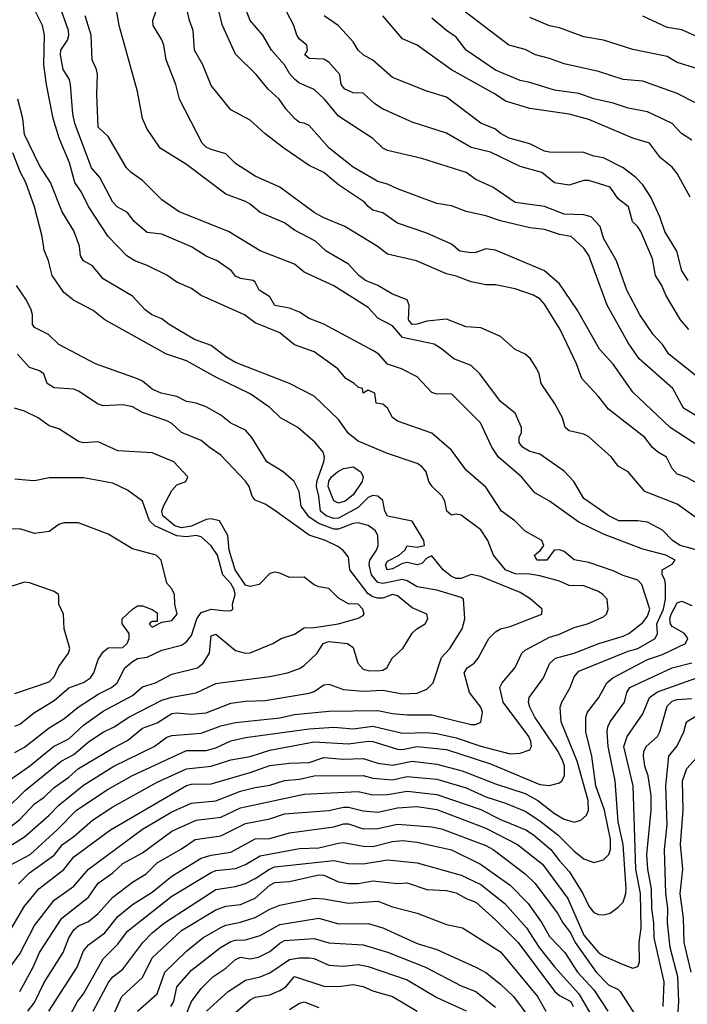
# Model space of a CAD drawing. Header units: metres. Extents: x -46681 to -43747, y -240911 to -237677.
# Tile 724 of 1056: x -46148 to -46080, y -238139 to -238038. Entities that reach past the tile are written whole.
import ezdxf

# ---------------------------------------------------------------- set-up
doc = ezdxf.new("R2010")
doc.units = ezdxf.units.M
doc.layers.add('CONTOUR_INDEX', color=1, linetype='Continuous')
doc.layers.add('CONTOUR_INTER', color=3, linetype='Continuous')

msp = doc.modelspace()

# ---------------------------------------------------------------- linework, layer by layer
at = {"layer": 'CONTOUR_INDEX'}
for points, elevation in [([(-46078.1, -238082.42), (-46081.8, -238080.02), (-46085.6, -238076.4), (-46087.6, -238073.55), (-46089, -238072.02), (-46091.27, -238068.02), (-46093.1, -238065.35), (-46094.6, -238064.04), (-46099.6, -238061.94), (-46100.6, -238061.8), (-46101.6, -238062.17), (-46102.1, -238062.21), (-46103.24, -238062.02), (-46104.1, -238061.32), (-46106.6, -238060.18), (-46109.6, -238059.16), (-46111.1, -238058.12), (-46112.1, -238057.85), (-46112.6, -238057.49), (-46112.96, -238057.02), (-46115.6, -238055.27), (-46117.11, -238054.02), (-46118.6, -238053.28), (-46121.17, -238051.52), (-46123.1, -238050.07), (-46124.6, -238048.69), (-46126.6, -238047.61), (-46128.6, -238045.14), (-46129.44, -238043.02), (-46130.27, -238041.52), (-46130.41, -238039.52), (-46130.8, -238038.52), (-46131.13, -238037.02)], 95), ([(-46148.23, -238126.52), (-46147.1, -238125.41), (-46144.6, -238123.6), (-46143.74, -238122.52), (-46142.6, -238121.71), (-46140.69, -238120.02), (-46138.6, -238118.69), (-46134.1, -238116.15), (-46131.1, -238114.81), (-46128.6, -238114.54), (-46126.6, -238113.87), (-46124.6, -238113.56), (-46122.6, -238112.89), (-46118.1, -238112.06), (-46114.6, -238112.24), (-46112.6, -238111.97), (-46112.1, -238112), (-46109.6, -238112.8), (-46109.1, -238112.84), (-46107.6, -238112.52), (-46104.6, -238112.82), (-46100.1, -238114.31), (-46095.1, -238116.41), (-46094.1, -238116.5), (-46093.1, -238116.23), (-46092.84, -238116.02), (-46092.58, -238115.52), (-46092.57, -238114.52), (-46092.73, -238114.02), (-46093.21, -238113.02), (-46095.61, -238109.52), (-46096.12, -238108.52), (-46096.26, -238108.02), (-46096.18, -238107.52), (-46094.73, -238105.52), (-46094.06, -238104.02), (-46093.48, -238103.52), (-46091.6, -238103.01), (-46089.06, -238102.02), (-46086.6, -238101.28), (-46086.02, -238101.02), (-46084.6, -238099.9), (-46084.1, -238099.24), (-46083.88, -238098.52), (-46084.68, -238096.02), (-46085.1, -238095.58), (-46086.6, -238095.1), (-46087.6, -238094.63), (-46090.1, -238093.77), (-46091.6, -238093.48), (-46092.6, -238092.63), (-46093.1, -238092.49), (-46093.64, -238092.52), (-46094.39, -238093.52), (-46095.39, -238093.52), (-46095.62, -238093.02), (-46095.01, -238092.52), (-46094.69, -238092.02), (-46094.9, -238091.52), (-46096.6, -238090.57), (-46097.62, -238089.52), (-46099.01, -238088.52), (-46100.6, -238086.08), (-46102.6, -238084.37), (-46104.1, -238082.3), (-46106.1, -238080.57), (-46109.6, -238079.36), (-46110.1, -238078.98), (-46110.63, -238078.02), (-46111.1, -238077.64), (-46111.76, -238077.52), (-46111.9, -238076.52), (-46112.6, -238076.19), (-46113.1, -238076.49), (-46113.16, -238076.02), (-46113.6, -238075.9), (-46114, -238075.52), (-46114.87, -238075.02), (-46115.68, -238074.02), (-46118.1, -238072.28), (-46120.1, -238071.57), (-46121.6, -238070.37), (-46124.1, -238069.35), (-46125.18, -238068.52), (-46129.6, -238066.56), (-46130.6, -238065.85), (-46132.1, -238065.2), (-46133.1, -238064.47), (-46135.1, -238063.49), (-46136.36, -238063.02), (-46137.19, -238062.52), (-46139.08, -238060.52), (-46141.1, -238057.48), (-46141.82, -238056.02), (-46142.49, -238055.02), (-46143.04, -238053.02), (-46144.07, -238050.52), (-46144.7, -238048.52), (-46145.38, -238045.02), (-46145.63, -238043.02), (-46145.59, -238040.02), (-46145.79, -238039.02), (-46146.52, -238037.52)], 90), ([(-46079.76, -238056.52), (-46081.1, -238054.11), (-46081.6, -238053.46), (-46082.78, -238052.52), (-46083.91, -238051.02), (-46085.6, -238050.52), (-46090.1, -238048.6), (-46092.1, -238048.05), (-46096.1, -238047.5), (-46098.6, -238046.74), (-46099.65, -238046.02), (-46104.1, -238043.53), (-46107.6, -238041.03), (-46109.1, -238040.37), (-46111.1, -238038.04)], 100), ([(-46149.1, -238115.92), (-46147.12, -238114.52), (-46144.65, -238112.52), (-46143.1, -238111.74), (-46141.6, -238110.36), (-46139.6, -238108.94), (-46136.6, -238107.33), (-46135.6, -238106.44), (-46134.26, -238106.02), (-46132.6, -238105.14), (-46129.99, -238104.52), (-46129.42, -238104.02), (-46128.77, -238103.02), (-46128.6, -238101.23), (-46128.1, -238101.08), (-46126.1, -238102.73), (-46125.1, -238103), (-46124.6, -238102.98), (-46122.3, -238102.02), (-46121.47, -238101.52), (-46120.1, -238101.06), (-46119.1, -238100.43), (-46118.1, -238100.4), (-46115.6, -238100.01), (-46113.6, -238099.44), (-46113.1, -238099.17), (-46113.01, -238099.02), (-46113.12, -238098.52), (-46113.6, -238098.03), (-46114.6, -238097.98), (-46115.6, -238097.4), (-46116.6, -238096.43), (-46117.6, -238096.25), (-46118.1, -238096.03), (-46119.1, -238095.26), (-46120.6, -238095.31), (-46121.6, -238094.85), (-46122.1, -238094.76), (-46122.6, -238094.9), (-46123.68, -238096.02), (-46124.6, -238096.23), (-46125.1, -238096.07), (-46126.15, -238094.52), (-46126.77, -238092.52), (-46126.89, -238091.02), (-46127.73, -238089.52), (-46128.6, -238089.3), (-46129.1, -238089.37), (-46130.6, -238090.08), (-46131.6, -238090.23), (-46132.29, -238090.02), (-46133.5, -238089.02), (-46133.6, -238088.52), (-46133.44, -238088.02), (-46132.6, -238086.42), (-46132.1, -238085.85), (-46131.17, -238085.52), (-46130.95, -238085.02), (-46132.4, -238083.52), (-46134.6, -238082.58), (-46138.1, -238082.4), (-46140.1, -238081.47), (-46141.6, -238081.56), (-46142.1, -238081.42), (-46144.1, -238080.13), (-46145.1, -238079.83), (-46146.23, -238079.02), (-46147.6, -238078.34), (-46148.64, -238078.02)], 85), ([(-46082.53, -238139.02), (-46082.4, -238136.52), (-46083.44, -238132.02), (-46083.46, -238130.52), (-46083.68, -238129.02), (-46083.69, -238127.02), (-46084.07, -238125.02), (-46084.18, -238123.52), (-46083.75, -238119.02), (-46083.75, -238117.52), (-46084.04, -238115.52), (-46084.37, -238114.52), (-46084.52, -238113.52), (-46084.48, -238113.02), (-46084.24, -238112.52), (-46083.11, -238111.52), (-46082.86, -238111.02), (-46082.1, -238108.43), (-46081.6, -238107.92), (-46081.1, -238107.73), (-46079.6, -238107.64)], 95), ([(-46145.13, -238139.52), (-46142.26, -238135.02), (-46141.6, -238133.35), (-46141.1, -238132.76), (-46139.41, -238131.52), (-46138.1, -238129.85), (-46136.6, -238128.65), (-46134.6, -238127.38), (-46132.6, -238125.76), (-46129.6, -238123.91), (-46128.6, -238123.59), (-46126.6, -238123.29), (-46124.1, -238121.94), (-46122.6, -238121.9), (-46120.6, -238121.34), (-46116.1, -238120.71), (-46115.1, -238120.42), (-46114.6, -238120.41), (-46113.1, -238120.91), (-46111.6, -238120.88), (-46109.6, -238120.45), (-46106.1, -238120.7), (-46105.1, -238120.93), (-46100.6, -238122.61), (-46099.84, -238123.02), (-46096.59, -238125.52), (-46095.6, -238126.47), (-46093.28, -238129.52), (-46092.73, -238130.52), (-46091.97, -238131.52), (-46091.48, -238132.52), (-46089.34, -238135.52), (-46088.1, -238136.83), (-46087.1, -238137.31), (-46086.89, -238137.52), (-46084.6, -238141.12)], 95), ([(-46132.7, -238139.02), (-46132.4, -238138.52), (-46132.09, -238137.02), (-46130.6, -238135.32), (-46127.63, -238133.02), (-46126.6, -238132.39), (-46126.1, -238132.26), (-46125.1, -238132.24), (-46123.6, -238131.8), (-46121.6, -238130.68), (-46117.6, -238130.03), (-46115.6, -238130.59), (-46112.6, -238130.57), (-46111.1, -238131), (-46107.6, -238132.6), (-46105.6, -238133.21), (-46101.6, -238135.02), (-46100.6, -238135.56), (-46099.1, -238136.75), (-46097.78, -238138.02), (-46096.1, -238140.27)], 100)]:
    msp.add_lwpolyline(points, dxfattribs=dict(at, elevation=elevation))
at = {"layer": 'CONTOUR_INTER'}
for points, elevation in [([(-46079.1, -238078.84), (-46080.45, -238078.02), (-46081.54, -238076.02), (-46084.98, -238073.02), (-46086.1, -238071.38), (-46088.22, -238067.52), (-46090.1, -238062.46), (-46090.6, -238061.73), (-46091.91, -238060.52), (-46093.1, -238060.34), (-46094.6, -238059.83), (-46096.1, -238059.65), (-46099.1, -238058.95), (-46100.6, -238058.44), (-46102.6, -238058), (-46104.1, -238057.4), (-46105.6, -238057.18), (-46109.6, -238055.69), (-46110.6, -238055.21), (-46111.6, -238054.94), (-46114.1, -238053.45), (-46116.56, -238051.52), (-46118.6, -238049.23), (-46119.1, -238048.98), (-46119.6, -238048.9), (-46120.1, -238048.5), (-46120.97, -238047.52), (-46121.65, -238046.52), (-46122.77, -238045.52), (-46123.99, -238044.02), (-46126.1, -238041.95), (-46127.44, -238039.02), (-46128.1, -238036.31)], 96), ([(-46079.1, -238046.98), (-46081.1, -238045.95), (-46084.6, -238044.69), (-46086.6, -238044.52), (-46089.1, -238043.71), (-46092.6, -238042.94), (-46094.1, -238042.37), (-46095.52, -238042.02), (-46096.6, -238041.47), (-46098.26, -238041.02), (-46105.4, -238035.52)], 102), ([(-46078.72, -238089.52), (-46081.1, -238087.83), (-46084.37, -238086.52), (-46086.09, -238084.52), (-46087.1, -238083.96), (-46087.79, -238083.02), (-46090.1, -238080.94), (-46090.6, -238080.69), (-46092.1, -238080.33), (-46092.5, -238080.02), (-46092.78, -238079.02), (-46093.58, -238077.52), (-46094.95, -238075.52), (-46095.15, -238074.52), (-46095.38, -238074.02), (-46096.03, -238073.02), (-46096.57, -238072.52), (-46097.6, -238072.05), (-46099.1, -238070.73), (-46101.1, -238069.85), (-46102.6, -238069.73), (-46104.6, -238068.95), (-46106.6, -238069.16), (-46107.6, -238069.46), (-46108.1, -238069.49), (-46108.48, -238069.02), (-46108.39, -238067.52), (-46108.6, -238066.98), (-46110.1, -238066.41), (-46111.6, -238065.54), (-46112.85, -238065.02), (-46113.52, -238064.52), (-46114.6, -238063.37), (-46116.86, -238062.02), (-46117.97, -238061.02), (-46120.1, -238059.9), (-46121.1, -238059.14), (-46123.6, -238058.1), (-46124.6, -238057.24), (-46125.1, -238056.96), (-46127.1, -238056.22), (-46131.1, -238053.18), (-46133.77, -238051.52), (-46135.15, -238049.52), (-46135.6, -238048.52), (-46136.1, -238045.74), (-46137.96, -238039.02), (-46138.29, -238037.02)], 93), ([(-46078.6, -238075.19), (-46081.94, -238072.52), (-46082.6, -238071.56), (-46083.55, -238070.52), (-46084.9, -238068.52), (-46086.22, -238066.02), (-46087.27, -238063.02), (-46088.6, -238060.69), (-46088.94, -238059.52), (-46089.87, -238058.52), (-46090.6, -238058.32), (-46092.6, -238058.26), (-46094.6, -238057.46), (-46097.6, -238057.05), (-46099.87, -238055.52), (-46101.6, -238054.73), (-46102.6, -238054.01), (-46107.1, -238052.58), (-46110.6, -238051.75), (-46111.08, -238051.52), (-46112.1, -238050.53), (-46115.6, -238048.26), (-46117.03, -238046.52), (-46118.1, -238045.55), (-46119.6, -238044.91), (-46120.05, -238044.52), (-46120.6, -238043.9), (-46121.1, -238043.02), (-46122.44, -238041.52), (-46123.32, -238040.02), (-46124.61, -238038.52), (-46125.2, -238037.02)], 97), ([(-46150.12, -238133.02), (-46147.6, -238128.82), (-46146.17, -238127.02), (-46143.6, -238125.08), (-46142.6, -238123.78), (-46138.86, -238121.02), (-46131.1, -238116.49), (-46130.6, -238116.35), (-46128.6, -238116.32), (-46124.6, -238115.17), (-46122.6, -238114.47), (-46120.6, -238114.21), (-46118.6, -238114.16), (-46117.1, -238113.66), (-46115.1, -238113.82), (-46113.1, -238113.76), (-46111.6, -238114.24), (-46110.1, -238114.44), (-46108.1, -238114.02), (-46105.6, -238114.32), (-46102.99, -238115.02), (-46099.6, -238116.33), (-46096.6, -238117.32), (-46095.28, -238118.02), (-46093.6, -238119.36), (-46092.6, -238119.95), (-46091.6, -238120.24), (-46090.91, -238120.02), (-46090.34, -238119.52), (-46090.12, -238119.02), (-46090.16, -238118.02), (-46091.27, -238114.02), (-46092.92, -238110.02), (-46093.03, -238108.52), (-46092.85, -238108.02), (-46092, -238106.52), (-46091.6, -238105.44), (-46091.1, -238104.84), (-46086.1, -238102.81), (-46085.1, -238102.52), (-46083.33, -238101.52), (-46083.11, -238101.02), (-46083.17, -238100.02), (-46082.5, -238098.52), (-46082.28, -238097.52), (-46082.27, -238096.02), (-46082.34, -238095.52), (-46082.63, -238095.02), (-46082.63, -238094.52), (-46081.6, -238093.95), (-46081.3, -238093.52), (-46082.26, -238093.02), (-46084.6, -238092.42), (-46088.6, -238090.88), (-46091.1, -238089.64), (-46094.1, -238087.52), (-46095.6, -238086.66), (-46096.95, -238085.02), (-46099.3, -238083.02), (-46099.99, -238082.02), (-46101.13, -238079.52), (-46104.1, -238076.57), (-46105.6, -238076.59), (-46106.1, -238076.44), (-46107.6, -238074.83), (-46109.19, -238074.02), (-46110.6, -238073.54), (-46111.49, -238072.52), (-46112.1, -238072.15), (-46117.1, -238069.47), (-46118.6, -238068.88), (-46119.6, -238068.23), (-46120.6, -238067.83), (-46122.1, -238067.56), (-46122.6, -238066.68), (-46123.68, -238066.02), (-46124.1, -238065.2), (-46124.32, -238065.02), (-46125.6, -238064.82), (-46126.1, -238064.58), (-46126.52, -238064.02), (-46127.98, -238063.02), (-46129.1, -238062.54), (-46130.6, -238061.57), (-46133.6, -238060.3), (-46135.1, -238060.11), (-46136.43, -238059.02), (-46137.1, -238058.09), (-46138.18, -238057.52), (-46138.6, -238057.04), (-46139.95, -238054.52), (-46140.79, -238053.52), (-46142.49, -238049.02), (-46142.69, -238048.02), (-46142.91, -238045.02), (-46143.04, -238044.52), (-46143.66, -238043.52), (-46143.93, -238042.02), (-46143.9, -238041.52), (-46143.23, -238040.52), (-46143.1, -238040.02), (-46143.14, -238039.52), (-46143.83, -238037.52)], 91), ([(-46077.2, -238093.02), (-46080.78, -238092.02), (-46081.58, -238091.52), (-46082.6, -238090.46), (-46084.1, -238089.67), (-46085.1, -238089.53), (-46087.04, -238089.52), (-46088.04, -238089.02), (-46090.6, -238087.23), (-46091.63, -238085.52), (-46092.6, -238084.46), (-46095.1, -238082.72), (-46096.1, -238082.45), (-46096.84, -238082.02), (-46097.18, -238081.52), (-46097.2, -238081.02), (-46096.97, -238080.52), (-46096.94, -238080.02), (-46097.6, -238078.56), (-46099.1, -238077.36), (-46101.2, -238074.52), (-46102.1, -238073.7), (-46103.86, -238073.02), (-46105.1, -238071.99), (-46105.86, -238071.52), (-46109.1, -238070.82), (-46110.1, -238069.64), (-46111.6, -238068.87), (-46112.6, -238067.77), (-46116.1, -238065.56), (-46119.1, -238064.16), (-46120.1, -238063.35), (-46123.6, -238062.01), (-46126.81, -238060.02), (-46131.84, -238058.02), (-46133.6, -238056.8), (-46135.6, -238054.82), (-46136.75, -238054.02), (-46137.22, -238053.52), (-46139.1, -238050.34), (-46140.1, -238049.37), (-46140.24, -238046.02), (-46140.17, -238044.02), (-46140.26, -238043.52), (-46140.71, -238042.52), (-46140.82, -238040.02), (-46141.43, -238038.02)], 92), ([(-46078.46, -238086.02), (-46080.1, -238085.11), (-46081.1, -238084.76), (-46081.6, -238084.18), (-46082.17, -238083.02), (-46083.1, -238082.47), (-46083.6, -238082.04), (-46084.38, -238081.02), (-46088.1, -238078.14), (-46089.1, -238076.84), (-46090.82, -238075.02), (-46091.35, -238073.52), (-46093, -238070.02), (-46094.6, -238067.44), (-46095.1, -238066.89), (-46095.75, -238066.52), (-46097.6, -238065.86), (-46099.6, -238065.45), (-46100.6, -238065.47), (-46102.1, -238065.16), (-46103.6, -238064.58), (-46104.6, -238064.35), (-46107.67, -238063.02), (-46110.6, -238062.34), (-46111.66, -238061.52), (-46114.95, -238059.52), (-46117.1, -238058.64), (-46118.1, -238058.08), (-46121.6, -238055.52), (-46124.1, -238054.37), (-46126.1, -238053.08), (-46127.1, -238052.11), (-46128.6, -238051.67), (-46129.1, -238051.41), (-46129.52, -238051.02), (-46131.81, -238046.52), (-46132.18, -238045.02), (-46133.16, -238042.52), (-46133.4, -238041.02), (-46133.6, -238040.5), (-46134.51, -238039.02), (-46134.54, -238038.52), (-46134.21, -238037.52)], 94), ([(-46079.91, -238070.02), (-46080.74, -238069.02), (-46082.24, -238066.52), (-46082.64, -238065.52), (-46083.3, -238064.52), (-46083.6, -238062.8), (-46084.8, -238060.02), (-46085.1, -238059.54), (-46085.64, -238059.02), (-46086.05, -238057.52), (-46087.1, -238056.68), (-46087.91, -238055.52), (-46090.1, -238054.82), (-46090.6, -238054.83), (-46092.1, -238055.29), (-46093.6, -238055.06), (-46094.9, -238054.02), (-46097.1, -238053.38), (-46100.1, -238051.92), (-46102.1, -238051.45), (-46104.6, -238050.01), (-46108.1, -238048.88), (-46111.14, -238047.52), (-46111.92, -238047.02), (-46113.1, -238045.93), (-46114.1, -238045.88), (-46114.96, -238045.52), (-46115.34, -238045.02), (-46115.46, -238044.02), (-46116.6, -238042.77), (-46117.1, -238042.45), (-46118.6, -238042.39), (-46119.05, -238042.02), (-46118.76, -238041.52), (-46118.84, -238041.02), (-46119.6, -238040.4), (-46119.86, -238040.02), (-46120.16, -238039.02), (-46120.94, -238037.52)], 98), ([(-46079.97, -238065.02), (-46080.6, -238064.02), (-46081.14, -238062.02), (-46082.36, -238060.02), (-46082.86, -238058.52), (-46083.79, -238056.52), (-46084.6, -238055.27), (-46085.3, -238054.52), (-46086.6, -238053.52), (-46088.6, -238052.53), (-46089.6, -238052.34), (-46090.6, -238051.96), (-46094.1, -238051.94), (-46094.6, -238051.82), (-46096.1, -238051.08), (-46098.2, -238050.52), (-46099.09, -238050.02), (-46099.6, -238049.59), (-46101.1, -238048.98), (-46104.6, -238046.34), (-46106.6, -238045.71), (-46110.1, -238044.31), (-46112.1, -238042.54), (-46113.1, -238042.02), (-46113.6, -238041.54), (-46114.1, -238040.69), (-46115.16, -238039.52), (-46115.66, -238039.02), (-46117.08, -238038.02)], 99), ([(-46079.6, -238050.72), (-46080.64, -238050.02), (-46081.6, -238049.02), (-46084.1, -238047.82), (-46086.1, -238047.45), (-46087.6, -238046.93), (-46089.6, -238046.49), (-46091.1, -238045.94), (-46093.6, -238045.63), (-46096.1, -238044.84), (-46097.1, -238044.64), (-46099.6, -238043.58), (-46102.6, -238041.53), (-46103.6, -238040.2), (-46104.6, -238039.53), (-46106.1, -238038.26)], 101), ([(-46079.1, -238043.4), (-46081.1, -238042.79), (-46082.1, -238042.19), (-46085.6, -238041.47), (-46088.6, -238040.52), (-46090.6, -238040.17), (-46093.1, -238039.25), (-46094.1, -238039.04), (-46096.1, -238038.2)], 103), ([(-46077.1, -238041.04), (-46080.6, -238039.47), (-46082.1, -238039.21), (-46084.6, -238038.06)], 104), ([(-46149.6, -238124.88), (-46147.03, -238123.52), (-46144.28, -238121.02), (-46142.3, -238119.02), (-46139.1, -238116.88), (-46136.6, -238115.48), (-46131.1, -238112.93), (-46129.1, -238112.93), (-46128.1, -238112.65), (-46126.6, -238111.94), (-46125.1, -238111.6), (-46118.6, -238110.71), (-46116.1, -238110.57), (-46114.1, -238110.74), (-46112.1, -238110.45), (-46109.1, -238111.18), (-46106.6, -238111.09), (-46105.6, -238111.19), (-46103.6, -238111.63), (-46101.1, -238112.49), (-46098.1, -238113.27), (-46097.1, -238113.2), (-46096.1, -238112.86), (-46095.94, -238112.52), (-46095.99, -238112.02), (-46096.21, -238111.52), (-46098.83, -238108.02), (-46099.15, -238106.52), (-46098.94, -238106.02), (-46097.6, -238104.47), (-46096.92, -238103.02), (-46096.6, -238102.7), (-46094.1, -238101.39), (-46093.1, -238101.08), (-46091.6, -238100.39), (-46090.24, -238100.02), (-46088.6, -238099.3), (-46088.3, -238099.02), (-46088.13, -238098.52), (-46088.24, -238097.52), (-46088.66, -238097.02), (-46089.1, -238096.74), (-46090.6, -238096.16), (-46092.1, -238096.12), (-46093.1, -238095.68), (-46095.1, -238095.14), (-46096.1, -238094.96), (-46097.6, -238094.91), (-46098.59, -238094.52), (-46099.82, -238093.02), (-46100.39, -238091.52), (-46101.1, -238090.43), (-46103.1, -238088.93), (-46103.6, -238088.85), (-46104.1, -238088.94), (-46104.57, -238088.52), (-46104.78, -238087.52), (-46105.05, -238087.02), (-46106.07, -238086.02), (-46106.41, -238085.52), (-46106.66, -238084.52), (-46107.1, -238083.98), (-46107.6, -238083.67), (-46110.6, -238082.64), (-46113.6, -238081.41), (-46114.6, -238080.61), (-46115.6, -238079.18), (-46118.1, -238076.81), (-46120.6, -238075.52), (-46126.1, -238073.39), (-46127.1, -238072.8), (-46128.6, -238071.65), (-46130.29, -238071.02), (-46132.86, -238069.52), (-46133.6, -238068.91), (-46134.62, -238068.52), (-46135.32, -238068.02), (-46136.6, -238066.63), (-46139.6, -238064.84), (-46140.69, -238063.52), (-46141.6, -238063.03), (-46141.89, -238062.52), (-46142.01, -238061.52), (-46142.6, -238059.96), (-46143.78, -238058.02), (-46144.96, -238055.02), (-46146.1, -238053.31), (-46147.6, -238050.13), (-46147.79, -238048.52), (-46148.31, -238046.52)], 89), ([(-46150.1, -238123.3), (-46147.6, -238121.75), (-46145.1, -238119.54), (-46144.12, -238118.52), (-46141.6, -238116.47), (-46138.51, -238114.52), (-46134.39, -238112.52), (-46133.1, -238111.59), (-46132.6, -238111.41), (-46129.6, -238111.16), (-46127.6, -238110.42), (-46126.1, -238110.07), (-46121.6, -238109.6), (-46120.1, -238109.26), (-46116.6, -238108.94), (-46111.6, -238108.86), (-46110.1, -238109.17), (-46108.6, -238109.31), (-46106.1, -238109.31), (-46102.1, -238110.3), (-46101.6, -238110.29), (-46101.1, -238110.04), (-46100.92, -238109.02), (-46101.11, -238108.52), (-46102.27, -238107.02), (-46102.8, -238105.02), (-46102.48, -238104.52), (-46101.79, -238104.02), (-46101.39, -238103.52), (-46100.3, -238101.52), (-46099.6, -238100.83), (-46099.1, -238100.54), (-46098.1, -238100.3), (-46094.87, -238099.02), (-46094.85, -238098.52), (-46096.1, -238097.44), (-46097.1, -238096.82), (-46101.1, -238095.18), (-46102.1, -238095), (-46103.1, -238095.41), (-46103.6, -238095.4), (-46104.1, -238095.19), (-46104.93, -238094.52), (-46106.1, -238093.1), (-46106.6, -238093.34), (-46107.1, -238093.88), (-46107.6, -238093.99), (-46108.6, -238093.76), (-46109.1, -238093.87), (-46110.1, -238094.42), (-46110.64, -238094.52), (-46110.83, -238094.02), (-46110.6, -238093.62), (-46109.44, -238093.02), (-46108.86, -238092.52), (-46108.6, -238092.08), (-46107.6, -238092.21), (-46106.86, -238092.02), (-46106.91, -238091.52), (-46108.1, -238089.54), (-46110.6, -238089.03), (-46110.88, -238088.52), (-46111.1, -238087.44), (-46111.6, -238086.99), (-46112.1, -238086.95), (-46112.6, -238087.15), (-46113.6, -238088.15), (-46115.6, -238089.25), (-46116.1, -238089.29), (-46116.87, -238089.02), (-46117.45, -238088.52), (-46117.6, -238087.02), (-46117.84, -238086.02), (-46117.81, -238085.52), (-46117.12, -238083.52), (-46117.03, -238083.02), (-46117.16, -238082.52), (-46118, -238081.52), (-46119.75, -238080.02), (-46121.51, -238079.02), (-46122.6, -238077.97), (-46124.6, -238076.56), (-46128.1, -238074.88), (-46131.1, -238073.21), (-46133.14, -238072.52), (-46139.42, -238069.02), (-46140.6, -238068.09), (-46142.63, -238067.02), (-46143.6, -238066.25), (-46144.79, -238064.52), (-46145.17, -238063.02), (-46145.6, -238061.94), (-46145.82, -238060.52), (-46146.61, -238057.52), (-46147.49, -238055.02), (-46148.03, -238054.02), (-46148.82, -238052.02)], 88), ([(-46150.15, -238121.52), (-46148.1, -238119.98), (-46146.6, -238118.36), (-46145.6, -238117.69), (-46144.6, -238116.71), (-46143.1, -238115.66), (-46142.1, -238114.76), (-46138.6, -238112.68), (-46137.1, -238111.93), (-46135.6, -238110.65), (-46134.1, -238110.1), (-46132.6, -238109.16), (-46132.1, -238109.08), (-46130.6, -238109.22), (-46129.1, -238109.09), (-46126.6, -238108.11), (-46125.1, -238107.9), (-46123.1, -238107.84), (-46118.6, -238107.1), (-46118.1, -238106.93), (-46117.1, -238106.25), (-46116.6, -238106.17), (-46115.1, -238106.7), (-46113.1, -238106.89), (-46111.1, -238106.77), (-46109.1, -238107.15), (-46107.6, -238107.08), (-46106.6, -238106.67), (-46105.95, -238106.02), (-46105.1, -238103.45), (-46104.27, -238102.52), (-46102.99, -238100.52), (-46102.72, -238099.52), (-46102.87, -238097.52), (-46103.1, -238097.35), (-46105.6, -238096.6), (-46107.6, -238096.26), (-46108.6, -238095.64), (-46109.1, -238095.49), (-46111.1, -238095.9), (-46111.6, -238095.8), (-46112.25, -238095.02), (-46112.5, -238094.02), (-46112.43, -238093.52), (-46111.72, -238092.52), (-46111.58, -238092.02), (-46111.6, -238091.02), (-46111.87, -238090.52), (-46112.6, -238089.98), (-46113.6, -238089.72), (-46114.1, -238089.79), (-46115.6, -238090.36), (-46116.1, -238090.36), (-46117.6, -238089.78), (-46118.6, -238089.13), (-46119.4, -238088.02), (-46119.61, -238086.52), (-46120.14, -238085.52), (-46121.25, -238084.52), (-46122.92, -238083.52), (-46124.44, -238081.02), (-46125.1, -238080.27), (-46126.6, -238079.57), (-46127.6, -238078.74), (-46129.1, -238077.89), (-46130.1, -238077.53), (-46131.1, -238077.34), (-46132.1, -238076.83), (-46133.67, -238076.52), (-46134.6, -238076.08), (-46135.6, -238075.29), (-46136.1, -238075.04), (-46140.37, -238073.52), (-46144.1, -238071.54), (-46145.18, -238070.52), (-46146.6, -238069.81), (-46146.81, -238069.52), (-46146.79, -238068.52), (-46146.93, -238068.02), (-46147.4, -238067.02), (-46148.43, -238065.52)], 87), ([(-46151.6, -238120.96), (-46147.55, -238117.02), (-46143.87, -238114.02), (-46142.6, -238113.35), (-46141.1, -238112.04), (-46139.6, -238111.08), (-46138.47, -238110.52), (-46136.97, -238109.52), (-46133.6, -238107.79), (-46132.6, -238107.48), (-46130.1, -238107.06), (-46128.1, -238106.12), (-46127.66, -238106.02), (-46122.6, -238105.4), (-46120.81, -238105.02), (-46119.6, -238104.58), (-46119.1, -238104.27), (-46117.8, -238103.02), (-46117.16, -238102.02), (-46116.6, -238101.83), (-46114.69, -238102.02), (-46114.1, -238102.42), (-46113.65, -238104.02), (-46113.1, -238104.65), (-46112.6, -238104.79), (-46111.6, -238104.82), (-46111.1, -238104.76), (-46110.67, -238104.52), (-46110.13, -238103.52), (-46109.06, -238102.52), (-46108.1, -238100.98), (-46107.64, -238100.52), (-46106.77, -238100.02), (-46106.52, -238099.52), (-46106.62, -238099.02), (-46108.1, -238098.38), (-46109.6, -238097.15), (-46110.1, -238097.03), (-46111.1, -238097.4), (-46111.6, -238097.41), (-46112.1, -238097.27), (-46112.6, -238096.95), (-46114.44, -238094.52), (-46114.6, -238093.23), (-46115.1, -238092.57), (-46115.6, -238092.18), (-46116.95, -238091.52), (-46118.6, -238090.97), (-46122.1, -238088.45), (-46123.1, -238087.83), (-46124.1, -238087.42), (-46124.41, -238087.02), (-46124.71, -238086.02), (-46125.1, -238085.46), (-46127.6, -238082.83), (-46128.8, -238082.02), (-46129.6, -238081.32), (-46131.6, -238080.52), (-46132.6, -238079.59), (-46133.1, -238079.33), (-46135.6, -238078.47), (-46136.6, -238077.9), (-46137.6, -238077.69), (-46139.6, -238077.8), (-46140.1, -238077.61), (-46142.1, -238076.3), (-46142.6, -238076.11), (-46144.6, -238075.97), (-46145.31, -238075.52), (-46145.65, -238074.52), (-46146.1, -238074.23), (-46147.1, -238073.89), (-46148.34, -238072.52)], 86), ([(-46115.72, -238084.52), (-46115.1, -238084.19), (-46114.1, -238084.03), (-46113.32, -238084.52), (-46113.08, -238085.02), (-46113.21, -238085.52), (-46114.1, -238086.87), (-46114.94, -238087.52), (-46115.6, -238087.73), (-46116.1, -238087.48), (-46116.66, -238086.02), (-46116.6, -238085.46), (-46116.31, -238085.02), (-46115.72, -238084.52)], 89), ([(-46148.6, -238113.15), (-46147.6, -238112.59), (-46145.1, -238110.64), (-46143.6, -238109.71), (-46142.15, -238108.52), (-46140.1, -238107.19), (-46138.75, -238106.52), (-46138.16, -238106.02), (-46137.39, -238104.52), (-46136.6, -238103.86), (-46136.1, -238103.57), (-46135.1, -238103.41), (-46133.6, -238102.69), (-46131.6, -238102.18), (-46131.1, -238101.87), (-46130.6, -238101.2), (-46130.06, -238099.52), (-46129.6, -238098.86), (-46128.6, -238098.52), (-46127.1, -238098.7), (-46126.6, -238098.66), (-46126.39, -238098.52), (-46126.42, -238098.02), (-46126.13, -238097.02), (-46126.26, -238096.52), (-46126.6, -238095.91), (-46127.39, -238095.02), (-46127.94, -238093.02), (-46128.6, -238092.08), (-46129.6, -238091.15), (-46130.1, -238091.01), (-46131.1, -238091.16), (-46132.1, -238091.04), (-46134.34, -238090.02), (-46134.86, -238089.52), (-46135.59, -238087.52), (-46137.1, -238086.38), (-46138.6, -238085.69), (-46141.6, -238085.13), (-46145.1, -238085.14), (-46146.6, -238085.43), (-46147.1, -238085.41), (-46148.6, -238085.27)], 84), ([(-46148.6, -238110.45), (-46148.1, -238110.25), (-46146.6, -238109.06), (-46144.6, -238107.84), (-46143.1, -238106.53), (-46141.6, -238105.99), (-46140.88, -238105.52), (-46140.56, -238105.02), (-46140.1, -238103.64), (-46139.6, -238102.86), (-46139.1, -238102.47), (-46137.6, -238102.45), (-46137.16, -238102.02), (-46136.94, -238101.52), (-46136.94, -238101.02), (-46137.67, -238100.02), (-46137.65, -238099.52), (-46136.6, -238098.52), (-46136.1, -238098.19), (-46135.6, -238098.17), (-46134.6, -238098.56), (-46134.1, -238098.9), (-46134.1, -238099.78), (-46134.6, -238099.79), (-46134.9, -238100.02), (-46134.6, -238100.35), (-46133.6, -238099.86), (-46132.6, -238099.67), (-46132.07, -238099.02), (-46132.29, -238098.02), (-46132.32, -238097.02), (-46132.6, -238096.45), (-46133.1, -238095.86), (-46133.67, -238093.52), (-46134.19, -238093.02), (-46136.6, -238092.39), (-46139.1, -238090.88), (-46142.1, -238089.74), (-46143.6, -238089.72), (-46144.1, -238089.91), (-46145.1, -238090.6), (-46146.6, -238090.82), (-46148.1, -238090.35), (-46149.1, -238090.36)], 83), ([(-46148.6, -238107.14), (-46145.1, -238105.92), (-46144.6, -238105.42), (-46144.1, -238104.38), (-46143.12, -238103.02), (-46142.98, -238102.52), (-46143.57, -238100.52), (-46143.65, -238099.02), (-46144.11, -238098.02), (-46144.1, -238097.2), (-46144.15, -238097.02), (-46144.6, -238096.74), (-46147.1, -238095.84), (-46147.6, -238095.78), (-46149.1, -238096.25)], 82), ([(-46149.07, -238135.02), (-46148.1, -238133.67), (-46146.6, -238130.78), (-46144.6, -238128.2), (-46142.6, -238126.75), (-46141.08, -238125.02), (-46135.6, -238120.96), (-46132.6, -238119.2), (-46130.6, -238118.3), (-46128.1, -238118.05), (-46125.6, -238117.09), (-46124.1, -238116.69), (-46122.6, -238116.46), (-46121.1, -238116), (-46119.6, -238115.84), (-46118.1, -238115.51), (-46113.1, -238115.48), (-46112.1, -238115.75), (-46110.1, -238115.91), (-46108.6, -238115.59), (-46105.6, -238115.84), (-46102.6, -238116.75), (-46100.6, -238117.66), (-46098.6, -238118.29), (-46096.6, -238119.12), (-46095.1, -238120.09), (-46093.24, -238121.52), (-46091.6, -238123.2), (-46090.6, -238123.97), (-46089.6, -238124.36), (-46088.6, -238124.08), (-46088.06, -238123.52), (-46087.9, -238123.02), (-46087.87, -238122.02), (-46088.5, -238119.02), (-46089.37, -238116.52), (-46089.8, -238113.52), (-46090.4, -238111.02), (-46090.41, -238109.52), (-46090.23, -238109.02), (-46089.07, -238107.52), (-46088.25, -238106.02), (-46087.66, -238105.52), (-46084.1, -238103.64), (-46082.6, -238103.15), (-46080.23, -238102.02), (-46080.01, -238101.52), (-46080.35, -238101.02), (-46081.6, -238100.28), (-46081.76, -238100.02), (-46081.84, -238099.52), (-46081.71, -238099.02), (-46081.1, -238097.88), (-46080.6, -238097.7), (-46079.6, -238098.15)], 92), ([(-46148.1, -238137.52), (-46146.74, -238135.02), (-46146.07, -238133.52), (-46143.8, -238130.02), (-46141.1, -238127.88), (-46140.1, -238126.47), (-46138.6, -238125.4), (-46137.6, -238124.46), (-46135.6, -238123.38), (-46132.6, -238121.17), (-46130.1, -238120.02), (-46127.6, -238119.72), (-46125.6, -238118.78), (-46119.1, -238117.37), (-46113.6, -238117.1), (-46112.1, -238117.44), (-46110.6, -238117.41), (-46108.6, -238117.09), (-46105.6, -238117.42), (-46101.1, -238118.96), (-46099.1, -238119.97), (-46096.5, -238121.02), (-46095.73, -238121.52), (-46093.97, -238123.02), (-46093.1, -238124.19), (-46092.1, -238125.26), (-46090.69, -238127.52), (-46090.1, -238128.82), (-46089.6, -238129.44), (-46089.1, -238129.66), (-46088.6, -238129.69), (-46087.93, -238129.52), (-46087.1, -238128.92), (-46086.6, -238128.39), (-46086.31, -238127.52), (-46086.29, -238127.02), (-46086.61, -238122.52), (-46087.1, -238120.2), (-46087.42, -238116.02), (-46088.11, -238112.52), (-46088.22, -238111.02), (-46088.16, -238110.52), (-46087.91, -238110.02), (-46086.46, -238108.02), (-46086.21, -238107.02), (-46085.9, -238106.52), (-46081.6, -238104.52), (-46079.6, -238104)], 93), ([(-46147.27, -238139.52), (-46146.6, -238138.61), (-46145.6, -238136.59), (-46143.69, -238133.52), (-46143.1, -238132.02), (-46142.6, -238131.22), (-46142.1, -238130.82), (-46141.1, -238130.36), (-46140.1, -238129.55), (-46138.6, -238127.87), (-46136.6, -238126.36), (-46135.22, -238125.52), (-46134.1, -238124.4), (-46131.6, -238122.96), (-46130.23, -238122.02), (-46127.6, -238121.63), (-46125.1, -238120.37), (-46122.6, -238119.89), (-46121.1, -238119.38), (-46116.6, -238119.05), (-46115.1, -238118.71), (-46114.6, -238118.71), (-46113.1, -238119.08), (-46111.6, -238119.21), (-46109.6, -238118.77), (-46107.6, -238118.65), (-46105.6, -238118.96), (-46100.6, -238120.85), (-46097.35, -238122.52), (-46094.83, -238124.52), (-46092.25, -238128.02), (-46090.6, -238131.77), (-46089.1, -238133.53), (-46088.6, -238133.88), (-46086.6, -238134.75), (-46085.6, -238135.11), (-46085.1, -238134.95), (-46084.92, -238134.52), (-46084.98, -238132.52), (-46084.77, -238131.02), (-46084.82, -238127.52), (-46085.31, -238125.02), (-46085.57, -238116.52), (-46086.52, -238112.52), (-46086.2, -238111.52), (-46084.6, -238109.21), (-46083.9, -238107.52), (-46083.1, -238106.94), (-46078.6, -238105.37)], 94), ([(-46081.04, -238140.52), (-46080.91, -238138.52), (-46081.02, -238136.02), (-46081.79, -238133.02), (-46082.09, -238130.52), (-46082.03, -238129.02), (-46082.23, -238127.52), (-46082.38, -238123.02), (-46082.12, -238120.52), (-46082.23, -238116.52), (-46081.95, -238113.52), (-46081.1, -238112.46), (-46080.42, -238111.02), (-46080.15, -238110.02), (-46077.6, -238108.45)], 96), ([(-46079.68, -238135.52), (-46080.39, -238132.52), (-46080.44, -238130.02), (-46080.78, -238127.52), (-46080.52, -238125.02), (-46080.75, -238122.52), (-46080.47, -238119.02), (-46080.54, -238116.02), (-46080.1, -238114.77), (-46079.1, -238113.64)], 97), ([(-46145.43, -238144.52), (-46142.21, -238138.52), (-46141.6, -238137.73), (-46139.6, -238134.16), (-46138.1, -238132.69), (-46137.1, -238131.35), (-46132.6, -238127.78), (-46128.6, -238125.37), (-46128.1, -238125.18), (-46126.1, -238124.97), (-46125.1, -238124.55), (-46123.6, -238123.68), (-46119.6, -238122.94), (-46117.6, -238122.84), (-46115.6, -238122.38), (-46115.1, -238122.33), (-46113.1, -238122.68), (-46112.1, -238122.71), (-46110.1, -238122.21), (-46109.1, -238122.12), (-46107.6, -238122.27), (-46104.1, -238123.07), (-46101.14, -238124.52), (-46098.1, -238126.66), (-46096.29, -238128.52), (-46094.87, -238130.52), (-46094.1, -238131.88), (-46092.54, -238133.52), (-46091.25, -238135.52), (-46089.6, -238137.34), (-46088.15, -238139.52)], 96), ([(-46140.63, -238139.52), (-46139.01, -238136.52), (-46138.61, -238136.02), (-46137.6, -238135.24), (-46135.55, -238132.52), (-46134.6, -238131.53), (-46133.35, -238130.52), (-46128.1, -238127.11), (-46126.1, -238126.8), (-46125.1, -238126.5), (-46124.1, -238125.99), (-46122.65, -238125.02), (-46122.1, -238124.81), (-46116.1, -238124.16), (-46114.6, -238124.45), (-46113.1, -238124.49), (-46110.6, -238124.09), (-46107.6, -238124.37), (-46103.1, -238125.65), (-46101.1, -238126.58), (-46098.65, -238128.52), (-46096.46, -238131.02), (-46095.14, -238133.02), (-46093.6, -238134.99), (-46091.1, -238137.74), (-46089.79, -238140.02)], 97), ([(-46140.43, -238144.02), (-46137.69, -238138.02), (-46135.6, -238136.07), (-46134.6, -238134.08), (-46131.6, -238131.28), (-46128.1, -238129.19), (-46127.1, -238128.82), (-46125.6, -238128.62), (-46124.1, -238127.98), (-46122.6, -238126.67), (-46122.1, -238126.39), (-46120.6, -238126.29), (-46117.6, -238125.62), (-46117.1, -238125.64), (-46115.6, -238126.34), (-46114.6, -238126.51), (-46113.6, -238126.5), (-46112.1, -238126.23), (-46109.6, -238126.48), (-46108.6, -238126.44), (-46106.6, -238127.1), (-46104.6, -238127.19), (-46103.6, -238127.45), (-46102.6, -238128.02), (-46101.6, -238128.4), (-46099.6, -238130.19), (-46097.3, -238132.52), (-46093.6, -238137.46), (-46093.1, -238137.9), (-46091.94, -238138.52), (-46091.68, -238139.02)], 98), ([(-46136.09, -238139.52), (-46134.1, -238137.74), (-46133.32, -238135.52), (-46131.1, -238133.38), (-46129.45, -238132.02), (-46127.6, -238130.98), (-46127.1, -238130.75), (-46125.6, -238130.45), (-46124.1, -238129.95), (-46122.6, -238129.11), (-46121.6, -238128.71), (-46118.1, -238127.99), (-46117.1, -238128.04), (-46114.6, -238128.5), (-46111.6, -238128.31), (-46110.1, -238128.87), (-46107.6, -238129.51), (-46104.6, -238130.67), (-46102.96, -238131.02), (-46099.1, -238133.47), (-46095.31, -238138.02), (-46094.46, -238139.52)], 99), ([(-46131.2, -238140.02), (-46130.58, -238138.52), (-46129.6, -238137.2), (-46128.42, -238136.02), (-46127.1, -238135.13), (-46126.1, -238134.23), (-46125.6, -238134.01), (-46124.6, -238134.17), (-46123.77, -238134.02), (-46122.6, -238133.42), (-46121.6, -238132.56), (-46121.1, -238132.32), (-46118.1, -238132.1), (-46116.6, -238132.55), (-46113.1, -238132.74), (-46110.6, -238133.48), (-46106.75, -238135.02), (-46103.1, -238136.92), (-46101.6, -238137.51), (-46099.6, -238139.1)], 101), ([(-46129.06, -238139.52), (-46126.87, -238137.52), (-46125.1, -238136.34), (-46123.6, -238136), (-46122.6, -238135.61), (-46120.6, -238134.24), (-46119.6, -238134.07), (-46118.6, -238134.06), (-46118.1, -238134.14), (-46116.6, -238134.82), (-46115.1, -238134.92), (-46113.6, -238134.76), (-46112.6, -238134.97), (-46108.6, -238136.33), (-46105.6, -238138.13), (-46102.6, -238139.47)], 102), ([(-46127.1, -238140.49), (-46124.6, -238138.36), (-46124.1, -238138.07), (-46122.6, -238137.86), (-46121.6, -238137.41), (-46120.98, -238137.02), (-46120.1, -238135.97), (-46117.1, -238136.95), (-46115.6, -238137), (-46114.1, -238136.8), (-46113.1, -238136.98), (-46112.1, -238137.42), (-46110.1, -238138.01), (-46107.6, -238139.52)], 103), ([(-46120.6, -238139.33), (-46119.6, -238138.69), (-46119.1, -238138.57), (-46117.6, -238139.15)], 104)]:
    msp.add_lwpolyline(points, dxfattribs=dict(at, elevation=elevation))

doc.saveas('drawing.dxf')
